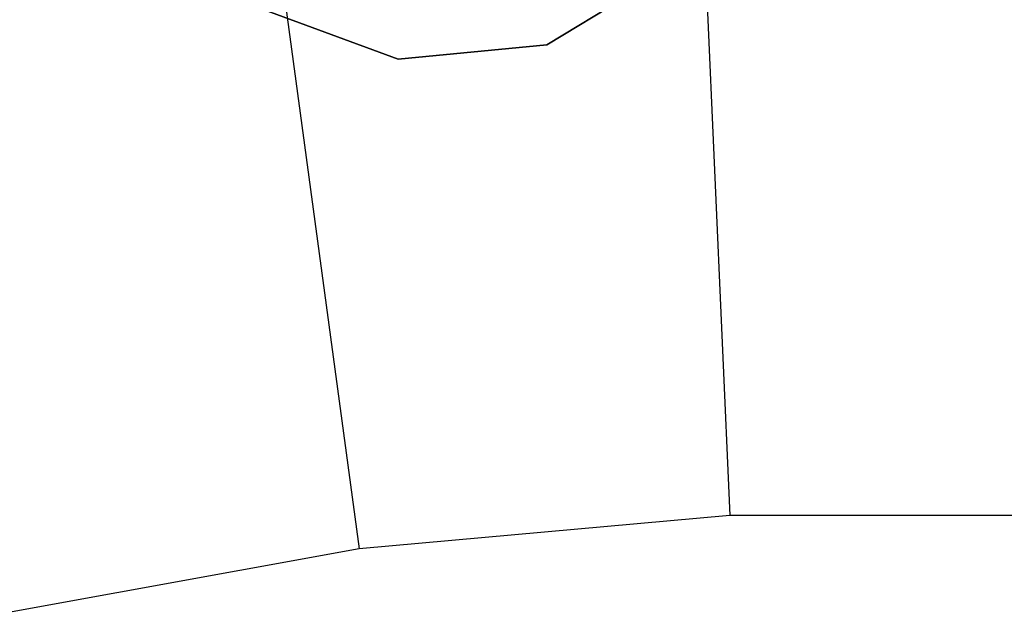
# Model space of a CAD drawing. Extents: x 0.3 to 7.1, y -3.38 to 3.38.
# Tile 257 of 604: x 3.43 to 3.72, y 1.21 to 1.38. Entities that reach past the tile are written whole.
import ezdxf

# ---------------------------------------------------------------- set-up
doc = ezdxf.new("R2010")
doc.units = 0
doc.header["$LTSCALE"] = 2.54
doc.layers.get('0').update_dxf_attribs({"linetype": 'CONTINUOUS'})

# ---------------------------------------------------------------- blocks, each defined once
blk = doc.blocks.new('SINGLES_AVVSTL_STL')
at = {"color": 0}
for p, q in [((3.63268, 1.41654, 5.30457), (3.64085, 1.23476, 5.4454)), ((3.63268, 1.41654, 5.30457), (3.64085, 1.23476, 5.4454)), ((3.50596, 1.40514, 5.30457), (3.53039, 1.22481, 5.4454)), ((3.50596, 1.40514, 5.30457), (3.53039, 1.22481, 5.4454)), ((3.62432, 1.39803, 54.83894), (3.58626, 1.37497, 54.83894)), ((3.58626, 1.37497, 54.63894), (3.62432, 1.39803, 54.63894)), ((3.58626, 1.37497, 54.63894), (3.62432, 1.39803, 54.63894)), ((3.62432, 1.39803, 54.83894), (3.58626, 1.37497, 54.83894)), ((3.62432, 1.39803, 20.47364), (3.58626, 1.37496, 20.47364)), ((3.58626, 1.37496, 20.27364), (3.62432, 1.39803, 20.27364)), ((3.58626, 1.37496, 20.27364), (3.62432, 1.39803, 20.27364)), ((3.62432, 1.39803, 20.47364), (3.58626, 1.37496, 20.47364)), ((3.54196, 1.3707, 54.83894), (3.5002, 1.38608, 54.83894)), ((3.5002, 1.38608, 54.63894), (3.54196, 1.3707, 54.63894)), ((3.5002, 1.38608, 54.63894), (3.54196, 1.3707, 54.63894)), ((3.54196, 1.3707, 54.83894), (3.5002, 1.38608, 54.83894)), ((3.54196, 1.3707, 20.47364), (3.5002, 1.38607, 20.47364)), ((3.5002, 1.38607, 20.27364), (3.54196, 1.3707, 20.27364)), ((3.5002, 1.38607, 20.27364), (3.54196, 1.3707, 20.27364)), ((3.54196, 1.3707, 20.47364), (3.5002, 1.38607, 20.47364)), ((3.58626, 1.37497, 54.83894), (3.54196, 1.3707, 54.83894)), ((3.54196, 1.3707, 54.63894), (3.58626, 1.37497, 54.63894)), ((3.54196, 1.3707, 54.63894), (3.58626, 1.37497, 54.63894)), ((3.58626, 1.37497, 54.83894), (3.54196, 1.3707, 54.83894)), ((3.58626, 1.37496, 20.47364), (3.54196, 1.3707, 20.47364)), ((3.54196, 1.3707, 20.27364), (3.58626, 1.37496, 20.27364)), ((3.54196, 1.3707, 20.27364), (3.58626, 1.37496, 20.27364)), ((3.58626, 1.37496, 20.47364), (3.54196, 1.3707, 20.47364)), ((3.58626, 1.37497, 54.63894), (3.58626, 1.37497, 54.83894)), ((3.58626, 1.37497, 54.63894), (3.58626, 1.37497, 54.83894)), ((3.58626, 1.37496, 20.27364), (3.58626, 1.37496, 20.47364)), ((3.58626, 1.37496, 20.27364), (3.58626, 1.37496, 20.47364)), ((3.54196, 1.3707, 54.63894), (3.54196, 1.3707, 54.83894)), ((3.54196, 1.3707, 54.63894), (3.54196, 1.3707, 54.83894)), ((3.54196, 1.3707, 20.27364), (3.54196, 1.3707, 20.47364)), ((3.54196, 1.3707, 20.27364), (3.54196, 1.3707, 20.47364)), ((3.64085, 1.23476, 5.4454), (3.53039, 1.22481, 5.4454)), ((3.64085, 1.23476, 5.4454), (3.53039, 1.22481, 5.4454)), ((3.75175, 1.23476, 5.4454), (3.64085, 1.23476, 5.4454)), ((3.75175, 1.23476, 5.4454), (3.64085, 1.23476, 5.4454)), ((3.53039, 1.22481, 5.4454), (3.42126, 1.20501, 5.4454)), ((3.53039, 1.22481, 5.4454), (3.42126, 1.20501, 5.4454))]:
    blk.add_line(p, q, dxfattribs=at)

msp = doc.modelspace()

# ---------------------------------------------------------------- block references
at = {"color": 0}
msp.add_blockref('SINGLES_AVVSTL_STL', (0, 0), dxfattribs=at)

doc.saveas('drawing.dxf')
